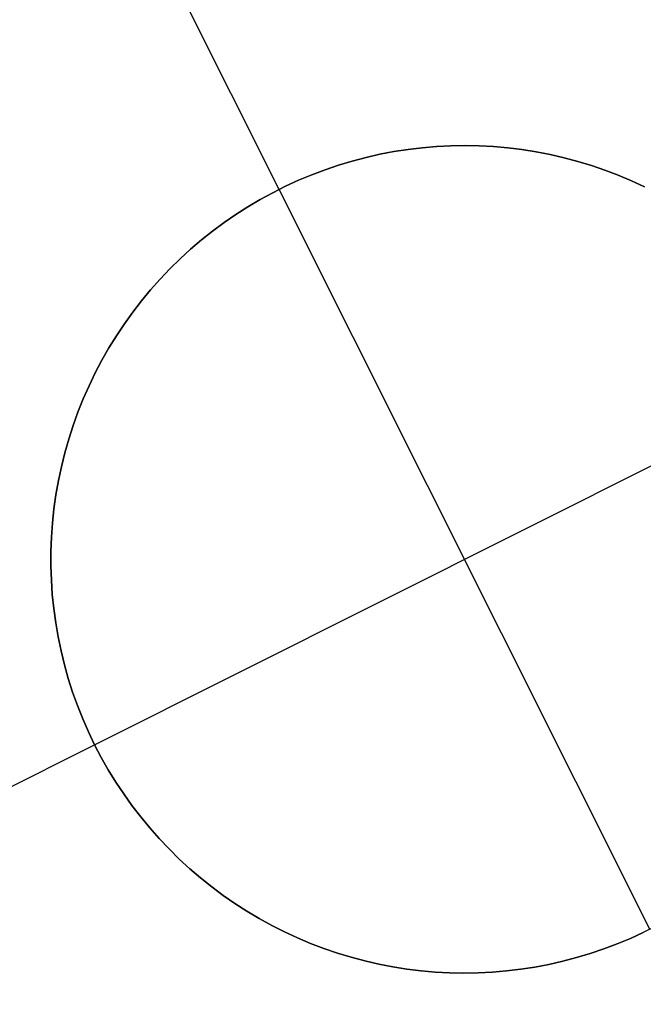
# Model space of a CAD drawing. Header units: millimetres. Extents: x 6239 to 7218, y -13987 to -13139.
# Tile 267 of 296: x 6819.36 to 6821.24, y -13443.25 to -13440.27. Entities that reach past the tile are written whole.
import ezdxf

# ---------------------------------------------------------------- set-up
doc = ezdxf.new("R2010")
doc.units = ezdxf.units.MM
doc.layers.add('color', color=7, linetype='Continuous')

msp = doc.modelspace()

# ---------------------------------------------------------------- linework, layer by layer
at = {"layer": 'color', "color": 254, "true_color": 0xcad1ee}
for p, q in [((6820.1413, -13440.7851, -7.3), (6819.3572, -13439.2206, -7.3)), ((6820.4884, -13440.6708, -1.3), (6820.5311, -13440.6642, -1.3)), ((6820.4884, -13440.6708, -1.3), (6820.5311, -13440.6642, -1.3)), ((6820.5311, -13440.6642, -7.3), (6820.4884, -13440.6708, -7.3)), ((6820.4884, -13440.6708, -4.3), (6820.5311, -13440.6642, -4.3)), ((6820.5311, -13440.6642, -7.3), (6820.4884, -13440.6708, -7.3)), ((6820.5311, -13440.6642, -1.3), (6820.5739, -13440.6591, -1.3)), ((6820.5311, -13440.6642, -1.3), (6820.5739, -13440.6591, -1.3)), ((6820.5739, -13440.6591, -7.3), (6820.5311, -13440.6642, -7.3)), ((6820.5311, -13440.6642, -4.3), (6820.5739, -13440.6591, -4.3)), ((6820.5739, -13440.6591, -7.3), (6820.5311, -13440.6642, -7.3)), ((6820.5739, -13440.6591, -1.3), (6820.6169, -13440.6554, -1.3)), ((6820.5739, -13440.6591, -1.3), (6820.6169, -13440.6554, -1.3)), ((6820.6169, -13440.6554, -7.3), (6820.5739, -13440.6591, -7.3)), ((6820.5739, -13440.6591, -4.3), (6820.6169, -13440.6554, -4.3)), ((6820.6169, -13440.6554, -7.3), (6820.5739, -13440.6591, -7.3)), ((6820.6169, -13440.6554, -1.3), (6820.66, -13440.6533, -1.3)), ((6820.6169, -13440.6554, -1.3), (6820.66, -13440.6533, -1.3)), ((6820.66, -13440.6533, -7.3), (6820.6169, -13440.6554, -7.3)), ((6820.6169, -13440.6554, -4.3), (6820.66, -13440.6533, -4.3)), ((6820.66, -13440.6533, -7.3), (6820.6169, -13440.6554, -7.3)), ((6820.66, -13440.6533, -1.3), (6820.7032, -13440.6526, -1.3)), ((6820.66, -13440.6533, -1.3), (6820.7032, -13440.6526, -1.3)), ((6820.7032, -13440.6526, -7.3), (6820.66, -13440.6533, -7.3)), ((6820.66, -13440.6533, -4.3), (6820.7032, -13440.6526, -4.3)), ((6820.7032, -13440.6526, -7.3), (6820.66, -13440.6533, -7.3)), ((6820.7032, -13440.6526, -1.3), (6820.7463, -13440.6534, -1.3)), ((6820.7032, -13440.6526, -1.3), (6820.7463, -13440.6534, -1.3)), ((6820.7463, -13440.6534, -7.3), (6820.7032, -13440.6526, -7.3)), ((6820.7032, -13440.6526, -4.3), (6820.7463, -13440.6534, -4.3)), ((6820.7463, -13440.6534, -7.3), (6820.7032, -13440.6526, -7.3)), ((6820.7463, -13440.6534, -1.3), (6820.7894, -13440.6557, -1.3)), ((6820.7463, -13440.6534, -1.3), (6820.7894, -13440.6557, -1.3)), ((6820.7894, -13440.6557, -7.3), (6820.7463, -13440.6534, -7.3)), ((6820.7463, -13440.6534, -4.3), (6820.7894, -13440.6557, -4.3)), ((6820.7894, -13440.6557, -7.3), (6820.7463, -13440.6534, -7.3)), ((6820.7894, -13440.6557, -1.3), (6820.8324, -13440.6595, -1.3)), ((6820.7894, -13440.6557, -1.3), (6820.8324, -13440.6595, -1.3)), ((6820.8324, -13440.6595, -7.3), (6820.7894, -13440.6557, -7.3)), ((6820.7894, -13440.6557, -4.3), (6820.8324, -13440.6595, -4.3)), ((6820.8324, -13440.6595, -7.3), (6820.7894, -13440.6557, -7.3)), ((6820.8324, -13440.6595, -1.3), (6820.8752, -13440.6647, -1.3)), ((6820.8324, -13440.6595, -1.3), (6820.8752, -13440.6647, -1.3)), ((6820.8752, -13440.6647, -7.3), (6820.8324, -13440.6595, -7.3)), ((6820.8324, -13440.6595, -4.3), (6820.8752, -13440.6647, -4.3)), ((6820.8752, -13440.6647, -7.3), (6820.8324, -13440.6595, -7.3)), ((6820.8752, -13440.6647, -1.3), (6820.9178, -13440.6715, -1.3)), ((6820.8752, -13440.6647, -1.3), (6820.9178, -13440.6715, -1.3)), ((6820.9178, -13440.6715, -7.3), (6820.8752, -13440.6647, -7.3)), ((6820.8752, -13440.6647, -4.3), (6820.9178, -13440.6715, -4.3)), ((6820.9178, -13440.6715, -7.3), (6820.8752, -13440.6647, -7.3)), ((6820.3622, -13440.6995, -1.3), (6820.404, -13440.6885, -1.3)), ((6820.3622, -13440.6995, -1.3), (6820.404, -13440.6885, -1.3)), ((6820.404, -13440.6885, -7.3), (6820.3622, -13440.6995, -7.3)), ((6820.3622, -13440.6995, -4.3), (6820.404, -13440.6885, -4.3)), ((6820.404, -13440.6885, -7.3), (6820.3622, -13440.6995, -7.3)), ((6820.404, -13440.6885, -1.3), (6820.4461, -13440.6789, -1.3)), ((6820.404, -13440.6885, -1.3), (6820.4461, -13440.6789, -1.3)), ((6820.4461, -13440.6789, -7.3), (6820.404, -13440.6885, -7.3)), ((6820.404, -13440.6885, -4.3), (6820.4461, -13440.6789, -4.3)), ((6820.4461, -13440.6789, -7.3), (6820.404, -13440.6885, -7.3)), ((6820.4461, -13440.6789, -1.3), (6820.4884, -13440.6708, -1.3)), ((6820.4461, -13440.6789, -1.3), (6820.4884, -13440.6708, -1.3)), ((6820.4884, -13440.6708, -7.3), (6820.4461, -13440.6789, -7.3)), ((6820.4461, -13440.6789, -4.3), (6820.4884, -13440.6708, -4.3)), ((6820.4884, -13440.6708, -7.3), (6820.4461, -13440.6789, -7.3)), ((6820.9178, -13440.6715, -1.3), (6820.9602, -13440.6797, -1.3)), ((6820.9178, -13440.6715, -1.3), (6820.9602, -13440.6797, -1.3)), ((6820.9602, -13440.6797, -7.3), (6820.9178, -13440.6715, -7.3)), ((6820.9178, -13440.6715, -4.3), (6820.9602, -13440.6797, -4.3)), ((6820.9602, -13440.6797, -7.3), (6820.9178, -13440.6715, -7.3)), ((6820.9602, -13440.6797, -1.3), (6821.0023, -13440.6894, -1.3)), ((6820.9602, -13440.6797, -1.3), (6821.0023, -13440.6894, -1.3)), ((6821.0023, -13440.6894, -7.3), (6820.9602, -13440.6797, -7.3)), ((6820.9602, -13440.6797, -4.3), (6821.0023, -13440.6894, -4.3)), ((6821.0023, -13440.6894, -7.3), (6820.9602, -13440.6797, -7.3)), ((6821.0023, -13440.6894, -1.3), (6821.044, -13440.7005, -1.3)), ((6821.0023, -13440.6894, -1.3), (6821.044, -13440.7005, -1.3)), ((6821.044, -13440.7005, -7.3), (6821.0023, -13440.6894, -7.3)), ((6821.0023, -13440.6894, -4.3), (6821.044, -13440.7005, -4.3)), ((6821.044, -13440.7005, -7.3), (6821.0023, -13440.6894, -7.3)), ((6820.28, -13440.7257, -1.3), (6820.3209, -13440.7119, -1.3)), ((6820.28, -13440.7257, -1.3), (6820.3209, -13440.7119, -1.3)), ((6820.3209, -13440.7119, -7.3), (6820.28, -13440.7257, -7.3)), ((6820.28, -13440.7257, -4.3), (6820.3209, -13440.7119, -4.3)), ((6820.3209, -13440.7119, -7.3), (6820.28, -13440.7257, -7.3)), ((6820.3209, -13440.7119, -1.3), (6820.3622, -13440.6995, -1.3)), ((6820.3209, -13440.7119, -1.3), (6820.3622, -13440.6995, -1.3)), ((6820.3622, -13440.6995, -7.3), (6820.3209, -13440.7119, -7.3)), ((6820.3209, -13440.7119, -4.3), (6820.3622, -13440.6995, -4.3)), ((6820.3622, -13440.6995, -7.3), (6820.3209, -13440.7119, -7.3)), ((6821.044, -13440.7005, -1.3), (6821.0852, -13440.713, -1.3)), ((6821.044, -13440.7005, -1.3), (6821.0852, -13440.713, -1.3)), ((6821.0852, -13440.713, -7.3), (6821.044, -13440.7005, -7.3)), ((6821.044, -13440.7005, -4.3), (6821.0852, -13440.713, -4.3)), ((6821.0852, -13440.713, -7.3), (6821.044, -13440.7005, -7.3)), ((6821.0852, -13440.713, -1.3), (6821.1261, -13440.727, -1.3)), ((6821.0852, -13440.713, -1.3), (6821.1261, -13440.727, -1.3)), ((6821.1261, -13440.727, -7.3), (6821.0852, -13440.713, -7.3)), ((6821.0852, -13440.713, -4.3), (6821.1261, -13440.727, -4.3)), ((6821.1261, -13440.727, -7.3), (6821.0852, -13440.713, -7.3)), ((6820.1999, -13440.7576, -1.3), (6820.2397, -13440.741, -1.3)), ((6820.1999, -13440.7576, -1.3), (6820.2397, -13440.741, -1.3)), ((6820.2397, -13440.741, -7.3), (6820.1999, -13440.7576, -7.3)), ((6820.1999, -13440.7576, -4.3), (6820.2397, -13440.741, -4.3)), ((6820.2397, -13440.741, -7.3), (6820.1999, -13440.7576, -7.3)), ((6820.2397, -13440.741, -1.3), (6820.28, -13440.7257, -1.3)), ((6820.2397, -13440.741, -1.3), (6820.28, -13440.7257, -1.3)), ((6820.28, -13440.7257, -7.3), (6820.2397, -13440.741, -7.3)), ((6820.2397, -13440.741, -4.3), (6820.28, -13440.7257, -4.3)), ((6820.28, -13440.7257, -7.3), (6820.2397, -13440.741, -7.3)), ((6821.1261, -13440.727, -1.3), (6821.1664, -13440.7423, -1.3)), ((6821.1261, -13440.727, -1.3), (6821.1664, -13440.7423, -1.3)), ((6821.1664, -13440.7423, -7.3), (6821.1261, -13440.727, -7.3)), ((6821.1261, -13440.727, -4.3), (6821.1664, -13440.7423, -4.3)), ((6821.1664, -13440.7423, -7.3), (6821.1261, -13440.727, -7.3)), ((6821.1664, -13440.7423, -1.3), (6821.2062, -13440.7591, -1.3)), ((6821.1664, -13440.7423, -1.3), (6821.2062, -13440.7591, -1.3)), ((6821.2062, -13440.7591, -7.3), (6821.1664, -13440.7423, -7.3)), ((6821.1664, -13440.7423, -4.3), (6821.2062, -13440.7591, -4.3)), ((6821.2062, -13440.7591, -7.3), (6821.1664, -13440.7423, -7.3)), ((6820.1221, -13440.7949, -1.3), (6820.1606, -13440.7756, -1.3)), ((6820.1221, -13440.7949, -1.3), (6820.1606, -13440.7756, -1.3)), ((6820.1606, -13440.7756, -7.3), (6820.1221, -13440.7949, -7.3)), ((6820.1221, -13440.7949, -4.3), (6820.1606, -13440.7756, -4.3)), ((6820.1606, -13440.7756, -7.3), (6820.1221, -13440.7949, -7.3)), ((6820.1606, -13440.7756, -1.3), (6820.1999, -13440.7576, -1.3)), ((6820.1606, -13440.7756, -1.3), (6820.1999, -13440.7576, -1.3)), ((6820.1999, -13440.7576, -7.3), (6820.1606, -13440.7756, -7.3)), ((6820.1606, -13440.7756, -4.3), (6820.1999, -13440.7576, -4.3)), ((6820.1999, -13440.7576, -7.3), (6820.1606, -13440.7756, -7.3)), ((6821.2062, -13440.7591, -1.3), (6821.2453, -13440.7772, -1.3)), ((6821.2062, -13440.7591, -1.3), (6821.2453, -13440.7772, -1.3)), ((6821.2453, -13440.7772, -7.3), (6821.2062, -13440.7591, -7.3)), ((6821.2062, -13440.7591, -4.3), (6821.2453, -13440.7772, -4.3)), ((6821.2453, -13440.7772, -7.3), (6821.2062, -13440.7591, -7.3)), ((6820.0842, -13440.8156, -1.3), (6820.1221, -13440.7949, -1.3)), ((6820.0842, -13440.8156, -1.3), (6820.1221, -13440.7949, -1.3)), ((6820.1221, -13440.7949, -7.3), (6820.0842, -13440.8156, -7.3)), ((6820.0842, -13440.8156, -4.3), (6820.1221, -13440.7949, -4.3)), ((6820.1221, -13440.7949, -7.3), (6820.0842, -13440.8156, -7.3)), ((6821.2614, -13443.0201, -1.3), (6820.1413, -13440.7851, -1.3)), ((6820.1413, -13440.7851, -1.3), (6820.1413, -13440.7851, -7.3)), ((6820.0106, -13440.8607, -1.3), (6820.047, -13440.8375, -1.3)), ((6820.0106, -13440.8607, -1.3), (6820.047, -13440.8375, -1.3)), ((6820.047, -13440.8375, -7.3), (6820.0106, -13440.8607, -7.3)), ((6820.0106, -13440.8607, -4.3), (6820.047, -13440.8375, -4.3)), ((6820.047, -13440.8375, -7.3), (6820.0106, -13440.8607, -7.3)), ((6820.047, -13440.8375, -1.3), (6820.0842, -13440.8156, -1.3)), ((6820.047, -13440.8375, -1.3), (6820.0842, -13440.8156, -1.3)), ((6820.0842, -13440.8156, -7.3), (6820.047, -13440.8375, -7.3)), ((6820.047, -13440.8375, -4.3), (6820.0842, -13440.8156, -4.3)), ((6820.0842, -13440.8156, -7.3), (6820.047, -13440.8375, -7.3)), ((6819.9751, -13440.8852, -1.3), (6820.0106, -13440.8607, -1.3)), ((6819.9751, -13440.8852, -1.3), (6820.0106, -13440.8607, -1.3)), ((6820.0106, -13440.8607, -7.3), (6819.9751, -13440.8852, -7.3)), ((6819.9751, -13440.8852, -4.3), (6820.0106, -13440.8607, -4.3)), ((6820.0106, -13440.8607, -7.3), (6819.9751, -13440.8852, -7.3)), ((6819.9404, -13440.9109, -1.3), (6819.9751, -13440.8852, -1.3)), ((6819.9404, -13440.9109, -1.3), (6819.9751, -13440.8852, -1.3)), ((6819.9751, -13440.8852, -7.3), (6819.9404, -13440.9109, -7.3)), ((6819.9404, -13440.9109, -4.3), (6819.9751, -13440.8852, -4.3)), ((6819.9751, -13440.8852, -7.3), (6819.9404, -13440.9109, -7.3)), ((6819.9066, -13440.9377, -1.3), (6819.9404, -13440.9109, -1.3)), ((6819.9066, -13440.9377, -1.3), (6819.9404, -13440.9109, -1.3)), ((6819.9404, -13440.9109, -7.3), (6819.9066, -13440.9377, -7.3)), ((6819.9066, -13440.9377, -4.3), (6819.9404, -13440.9109, -4.3)), ((6819.9404, -13440.9109, -7.3), (6819.9066, -13440.9377, -7.3)), ((6819.8738, -13440.9657, -1.3), (6819.9066, -13440.9377, -1.3)), ((6819.8738, -13440.9657, -1.3), (6819.9066, -13440.9377, -1.3)), ((6819.9066, -13440.9377, -7.3), (6819.8738, -13440.9657, -7.3)), ((6819.8738, -13440.9657, -4.3), (6819.9066, -13440.9377, -4.3)), ((6819.9066, -13440.9377, -7.3), (6819.8738, -13440.9657, -7.3)), ((6819.842, -13440.9948, -1.3), (6819.8738, -13440.9657, -1.3)), ((6819.842, -13440.9948, -1.3), (6819.8738, -13440.9657, -1.3)), ((6819.8738, -13440.9657, -7.3), (6819.842, -13440.9948, -7.3)), ((6819.842, -13440.9948, -4.3), (6819.8738, -13440.9657, -4.3)), ((6819.8738, -13440.9657, -7.3), (6819.842, -13440.9948, -7.3)), ((6819.8111, -13441.025, -1.3), (6819.842, -13440.9948, -1.3)), ((6819.8111, -13441.025, -1.3), (6819.842, -13440.9948, -1.3)), ((6819.842, -13440.9948, -7.3), (6819.8111, -13441.025, -7.3)), ((6819.8111, -13441.025, -4.3), (6819.842, -13440.9948, -4.3)), ((6819.842, -13440.9948, -7.3), (6819.8111, -13441.025, -7.3)), ((6819.7814, -13441.0563, -1.3), (6819.8111, -13441.025, -1.3)), ((6819.7814, -13441.0563, -1.3), (6819.8111, -13441.025, -1.3)), ((6819.8111, -13441.025, -7.3), (6819.7814, -13441.0563, -7.3)), ((6819.7814, -13441.0563, -4.3), (6819.8111, -13441.025, -4.3)), ((6819.8111, -13441.025, -7.3), (6819.7814, -13441.0563, -7.3)), ((6819.7527, -13441.0886, -1.3), (6819.7814, -13441.0563, -1.3)), ((6819.7527, -13441.0886, -1.3), (6819.7814, -13441.0563, -1.3)), ((6819.7814, -13441.0563, -7.3), (6819.7527, -13441.0886, -7.3)), ((6819.7527, -13441.0886, -4.3), (6819.7814, -13441.0563, -4.3)), ((6819.7814, -13441.0563, -7.3), (6819.7527, -13441.0886, -7.3)), ((6819.7252, -13441.1218, -1.3), (6819.7527, -13441.0886, -1.3)), ((6819.7252, -13441.1218, -1.3), (6819.7527, -13441.0886, -1.3)), ((6819.7527, -13441.0886, -7.3), (6819.7252, -13441.1218, -7.3)), ((6819.7252, -13441.1218, -4.3), (6819.7527, -13441.0886, -4.3)), ((6819.7527, -13441.0886, -7.3), (6819.7252, -13441.1218, -7.3)), ((6819.6988, -13441.1559, -1.3), (6819.7252, -13441.1218, -1.3)), ((6819.6988, -13441.1559, -1.3), (6819.7252, -13441.1218, -1.3)), ((6819.7252, -13441.1218, -7.3), (6819.6988, -13441.1559, -7.3)), ((6819.6988, -13441.1559, -4.3), (6819.7252, -13441.1218, -4.3)), ((6819.7252, -13441.1218, -7.3), (6819.6988, -13441.1559, -7.3)), ((6819.6736, -13441.191, -1.3), (6819.6988, -13441.1559, -1.3)), ((6819.6736, -13441.191, -1.3), (6819.6988, -13441.1559, -1.3)), ((6819.6988, -13441.1559, -7.3), (6819.6736, -13441.191, -7.3)), ((6819.6736, -13441.191, -4.3), (6819.6988, -13441.1559, -4.3)), ((6819.6988, -13441.1559, -7.3), (6819.6736, -13441.191, -7.3)), ((6819.6497, -13441.2269, -1.3), (6819.6736, -13441.191, -1.3)), ((6819.6497, -13441.2269, -1.3), (6819.6736, -13441.191, -1.3)), ((6819.6736, -13441.191, -7.3), (6819.6497, -13441.2269, -7.3)), ((6819.6497, -13441.2269, -4.3), (6819.6736, -13441.191, -4.3)), ((6819.6736, -13441.191, -7.3), (6819.6497, -13441.2269, -7.3)), ((6819.627, -13441.2636, -1.3), (6819.6497, -13441.2269, -1.3)), ((6819.627, -13441.2636, -1.3), (6819.6497, -13441.2269, -1.3)), ((6819.6497, -13441.2269, -7.3), (6819.627, -13441.2636, -7.3)), ((6819.627, -13441.2636, -4.3), (6819.6497, -13441.2269, -4.3)), ((6819.6497, -13441.2269, -7.3), (6819.627, -13441.2636, -7.3)), ((6819.6056, -13441.301, -1.3), (6819.627, -13441.2636, -1.3)), ((6819.6056, -13441.301, -1.3), (6819.627, -13441.2636, -1.3)), ((6819.627, -13441.2636, -7.3), (6819.6056, -13441.301, -7.3)), ((6819.6056, -13441.301, -4.3), (6819.627, -13441.2636, -4.3)), ((6819.627, -13441.2636, -7.3), (6819.6056, -13441.301, -7.3)), ((6819.5855, -13441.3392, -1.3), (6819.6056, -13441.301, -1.3)), ((6819.5855, -13441.3392, -1.3), (6819.6056, -13441.301, -1.3)), ((6819.6056, -13441.301, -7.3), (6819.5855, -13441.3392, -7.3)), ((6819.5855, -13441.3392, -4.3), (6819.6056, -13441.301, -4.3)), ((6819.6056, -13441.301, -7.3), (6819.5855, -13441.3392, -7.3)), ((6819.5667, -13441.3781, -1.3), (6819.5855, -13441.3392, -1.3)), ((6819.5667, -13441.3781, -1.3), (6819.5855, -13441.3392, -1.3)), ((6819.5855, -13441.3392, -7.3), (6819.5667, -13441.3781, -7.3)), ((6819.5667, -13441.3781, -4.3), (6819.5855, -13441.3392, -4.3)), ((6819.5855, -13441.3392, -7.3), (6819.5667, -13441.3781, -7.3)), ((6819.5838, -13442.4626, -1.3), (6821.8188, -13441.3425, -1.3)), ((6819.5493, -13441.4175, -1.3), (6819.5667, -13441.3781, -1.3)), ((6819.5493, -13441.4175, -1.3), (6819.5667, -13441.3781, -1.3)), ((6819.5667, -13441.3781, -7.3), (6819.5493, -13441.4175, -7.3)), ((6819.5493, -13441.4175, -4.3), (6819.5667, -13441.3781, -4.3)), ((6819.5667, -13441.3781, -7.3), (6819.5493, -13441.4175, -7.3)), ((6819.5332, -13441.4576, -1.3), (6819.5493, -13441.4175, -1.3)), ((6819.5332, -13441.4576, -1.3), (6819.5493, -13441.4175, -1.3)), ((6819.5493, -13441.4175, -7.3), (6819.5332, -13441.4576, -7.3)), ((6819.5332, -13441.4576, -4.3), (6819.5493, -13441.4175, -4.3)), ((6819.5493, -13441.4175, -7.3), (6819.5332, -13441.4576, -7.3)), ((6819.5185, -13441.4982, -1.3), (6819.5332, -13441.4576, -1.3)), ((6819.5185, -13441.4982, -1.3), (6819.5332, -13441.4576, -1.3)), ((6819.5332, -13441.4576, -7.3), (6819.5185, -13441.4982, -7.3)), ((6819.5185, -13441.4982, -4.3), (6819.5332, -13441.4576, -4.3)), ((6819.5332, -13441.4576, -7.3), (6819.5185, -13441.4982, -7.3)), ((6819.5053, -13441.5392, -1.3), (6819.5185, -13441.4982, -1.3)), ((6819.5053, -13441.5392, -1.3), (6819.5185, -13441.4982, -1.3)), ((6819.5185, -13441.4982, -7.3), (6819.5053, -13441.5392, -7.3)), ((6819.5053, -13441.5392, -4.3), (6819.5185, -13441.4982, -4.3)), ((6819.5185, -13441.4982, -7.3), (6819.5053, -13441.5392, -7.3)), ((6819.4935, -13441.5807, -1.3), (6819.5053, -13441.5392, -1.3)), ((6819.4935, -13441.5807, -1.3), (6819.5053, -13441.5392, -1.3)), ((6819.5053, -13441.5392, -7.3), (6819.4935, -13441.5807, -7.3)), ((6819.4935, -13441.5807, -4.3), (6819.5053, -13441.5392, -4.3)), ((6819.5053, -13441.5392, -7.3), (6819.4935, -13441.5807, -7.3)), ((6819.4831, -13441.6226, -1.3), (6819.4935, -13441.5807, -1.3)), ((6819.4831, -13441.6226, -1.3), (6819.4935, -13441.5807, -1.3)), ((6819.4935, -13441.5807, -7.3), (6819.4831, -13441.6226, -7.3)), ((6819.4831, -13441.6226, -4.3), (6819.4935, -13441.5807, -4.3)), ((6819.4935, -13441.5807, -7.3), (6819.4831, -13441.6226, -7.3)), ((6819.4741, -13441.6648, -1.3), (6819.4831, -13441.6226, -1.3)), ((6819.4741, -13441.6648, -1.3), (6819.4831, -13441.6226, -1.3)), ((6819.4831, -13441.6226, -7.3), (6819.4741, -13441.6648, -7.3)), ((6819.4741, -13441.6648, -4.3), (6819.4831, -13441.6226, -4.3)), ((6819.4831, -13441.6226, -7.3), (6819.4741, -13441.6648, -7.3)), ((6819.4667, -13441.7073, -1.3), (6819.4741, -13441.6648, -1.3)), ((6819.4667, -13441.7073, -1.3), (6819.4741, -13441.6648, -1.3)), ((6819.4741, -13441.6648, -7.3), (6819.4667, -13441.7073, -7.3)), ((6819.4667, -13441.7073, -4.3), (6819.4741, -13441.6648, -4.3)), ((6819.4741, -13441.6648, -7.3), (6819.4667, -13441.7073, -7.3)), ((6819.4607, -13441.7501, -1.3), (6819.4667, -13441.7073, -1.3)), ((6819.4607, -13441.7501, -1.3), (6819.4667, -13441.7073, -1.3)), ((6819.4667, -13441.7073, -7.3), (6819.4607, -13441.7501, -7.3)), ((6819.4607, -13441.7501, -4.3), (6819.4667, -13441.7073, -4.3)), ((6819.4667, -13441.7073, -7.3), (6819.4607, -13441.7501, -7.3)), ((6819.4561, -13441.793, -1.3), (6819.4607, -13441.7501, -1.3)), ((6819.4561, -13441.793, -1.3), (6819.4607, -13441.7501, -1.3)), ((6819.4607, -13441.7501, -7.3), (6819.4561, -13441.793, -7.3)), ((6819.4561, -13441.793, -4.3), (6819.4607, -13441.7501, -4.3)), ((6819.4607, -13441.7501, -7.3), (6819.4561, -13441.793, -7.3)), ((6819.4531, -13441.836, -1.3), (6819.4561, -13441.793, -1.3)), ((6819.4531, -13441.836, -1.3), (6819.4561, -13441.793, -1.3)), ((6819.4561, -13441.793, -7.3), (6819.4531, -13441.836, -7.3)), ((6819.4531, -13441.836, -4.3), (6819.4561, -13441.793, -4.3)), ((6819.4561, -13441.793, -7.3), (6819.4531, -13441.836, -7.3)), ((6819.4515, -13441.8792, -1.3), (6819.4531, -13441.836, -1.3)), ((6819.4515, -13441.8792, -1.3), (6819.4531, -13441.836, -1.3)), ((6819.4531, -13441.836, -7.3), (6819.4515, -13441.8792, -7.3)), ((6819.4515, -13441.8792, -4.3), (6819.4531, -13441.836, -4.3)), ((6819.4531, -13441.836, -7.3), (6819.4515, -13441.8792, -7.3)), ((6819.4515, -13441.9223, -1.3), (6819.4515, -13441.8792, -1.3)), ((6819.4515, -13441.9223, -1.3), (6819.4515, -13441.8792, -1.3)), ((6819.4515, -13441.8792, -7.3), (6819.4515, -13441.9223, -7.3)), ((6819.4515, -13441.9223, -4.3), (6819.4515, -13441.8792, -4.3)), ((6819.4515, -13441.8792, -7.3), (6819.4515, -13441.9223, -7.3)), ((6819.4529, -13441.9654, -1.3), (6819.4515, -13441.9223, -1.3)), ((6819.4529, -13441.9654, -1.3), (6819.4515, -13441.9223, -1.3)), ((6819.4515, -13441.9223, -7.3), (6819.4529, -13441.9654, -7.3)), ((6819.4529, -13441.9654, -4.3), (6819.4515, -13441.9223, -4.3)), ((6819.4515, -13441.9223, -7.3), (6819.4529, -13441.9654, -7.3)), ((6819.4558, -13442.0085, -1.3), (6819.4529, -13441.9654, -1.3)), ((6819.4558, -13442.0085, -1.3), (6819.4529, -13441.9654, -1.3)), ((6819.4529, -13441.9654, -7.3), (6819.4558, -13442.0085, -7.3)), ((6819.4558, -13442.0085, -4.3), (6819.4529, -13441.9654, -4.3)), ((6819.4529, -13441.9654, -7.3), (6819.4558, -13442.0085, -7.3)), ((6819.4602, -13442.0514, -1.3), (6819.4558, -13442.0085, -1.3)), ((6819.4602, -13442.0514, -1.3), (6819.4558, -13442.0085, -1.3)), ((6819.4558, -13442.0085, -7.3), (6819.4602, -13442.0514, -7.3)), ((6819.4602, -13442.0514, -4.3), (6819.4558, -13442.0085, -4.3)), ((6819.4558, -13442.0085, -7.3), (6819.4602, -13442.0514, -7.3)), ((6819.4661, -13442.0942, -1.3), (6819.4602, -13442.0514, -1.3)), ((6819.4661, -13442.0942, -1.3), (6819.4602, -13442.0514, -1.3)), ((6819.4602, -13442.0514, -7.3), (6819.4661, -13442.0942, -7.3)), ((6819.4661, -13442.0942, -4.3), (6819.4602, -13442.0514, -4.3)), ((6819.4602, -13442.0514, -7.3), (6819.4661, -13442.0942, -7.3)), ((6819.4734, -13442.1367, -1.3), (6819.4661, -13442.0942, -1.3)), ((6819.4734, -13442.1367, -1.3), (6819.4661, -13442.0942, -1.3)), ((6819.4661, -13442.0942, -7.3), (6819.4734, -13442.1367, -7.3)), ((6819.4734, -13442.1367, -4.3), (6819.4661, -13442.0942, -4.3)), ((6819.4661, -13442.0942, -7.3), (6819.4734, -13442.1367, -7.3)), ((6819.4822, -13442.1789, -1.3), (6819.4734, -13442.1367, -1.3)), ((6819.4822, -13442.1789, -1.3), (6819.4734, -13442.1367, -1.3)), ((6819.4734, -13442.1367, -7.3), (6819.4822, -13442.1789, -7.3)), ((6819.4822, -13442.1789, -4.3), (6819.4734, -13442.1367, -4.3)), ((6819.4734, -13442.1367, -7.3), (6819.4822, -13442.1789, -7.3)), ((6819.4925, -13442.2208, -1.3), (6819.4822, -13442.1789, -1.3)), ((6819.4925, -13442.2208, -1.3), (6819.4822, -13442.1789, -1.3)), ((6819.4822, -13442.1789, -7.3), (6819.4925, -13442.2208, -7.3)), ((6819.4925, -13442.2208, -4.3), (6819.4822, -13442.1789, -4.3)), ((6819.4822, -13442.1789, -7.3), (6819.4925, -13442.2208, -7.3)), ((6819.5042, -13442.2624, -1.3), (6819.4925, -13442.2208, -1.3)), ((6819.5042, -13442.2624, -1.3), (6819.4925, -13442.2208, -1.3)), ((6819.4925, -13442.2208, -7.3), (6819.5042, -13442.2624, -7.3)), ((6819.5042, -13442.2624, -4.3), (6819.4925, -13442.2208, -4.3)), ((6819.4925, -13442.2208, -7.3), (6819.5042, -13442.2624, -7.3)), ((6819.5173, -13442.3035, -1.3), (6819.5042, -13442.2624, -1.3)), ((6819.5173, -13442.3035, -1.3), (6819.5042, -13442.2624, -1.3)), ((6819.5042, -13442.2624, -7.3), (6819.5173, -13442.3035, -7.3)), ((6819.5173, -13442.3035, -4.3), (6819.5042, -13442.2624, -4.3)), ((6819.5042, -13442.2624, -7.3), (6819.5173, -13442.3035, -7.3)), ((6819.5319, -13442.3441, -1.3), (6819.5173, -13442.3035, -1.3)), ((6819.5319, -13442.3441, -1.3), (6819.5173, -13442.3035, -1.3)), ((6819.5173, -13442.3035, -7.3), (6819.5319, -13442.3441, -7.3)), ((6819.5319, -13442.3441, -4.3), (6819.5173, -13442.3035, -4.3)), ((6819.5173, -13442.3035, -7.3), (6819.5319, -13442.3441, -7.3)), ((6819.5478, -13442.3842, -1.3), (6819.5319, -13442.3441, -1.3)), ((6819.5478, -13442.3842, -1.3), (6819.5319, -13442.3441, -1.3)), ((6819.5319, -13442.3441, -7.3), (6819.5478, -13442.3842, -7.3)), ((6819.5478, -13442.3842, -4.3), (6819.5319, -13442.3441, -4.3)), ((6819.5319, -13442.3441, -7.3), (6819.5478, -13442.3842, -7.3)), ((6819.5651, -13442.4237, -1.3), (6819.5478, -13442.3842, -1.3)), ((6819.5651, -13442.4237, -1.3), (6819.5478, -13442.3842, -1.3)), ((6819.5478, -13442.3842, -7.3), (6819.5651, -13442.4237, -7.3)), ((6819.5651, -13442.4237, -4.3), (6819.5478, -13442.3842, -4.3)), ((6819.5478, -13442.3842, -7.3), (6819.5651, -13442.4237, -7.3)), ((6819.5838, -13442.4626, -1.3), (6819.5651, -13442.4237, -1.3)), ((6819.5838, -13442.4626, -1.3), (6819.5651, -13442.4237, -1.3)), ((6819.5651, -13442.4237, -7.3), (6819.5838, -13442.4626, -7.3)), ((6819.5838, -13442.4626, -4.3), (6819.5651, -13442.4237, -4.3)), ((6819.5651, -13442.4237, -7.3), (6819.5838, -13442.4626, -7.3)), ((6818.0193, -13443.2467, -7.3), (6819.5838, -13442.4626, -7.3)), ((6819.6038, -13442.5009, -1.3), (6819.5838, -13442.4626, -1.3)), ((6819.5838, -13442.4626, -1.3), (6819.5838, -13442.4626, -7.3)), ((6819.5838, -13442.4626, -7.3), (6819.6038, -13442.5009, -7.3)), ((6819.6038, -13442.5009, -1.3), (6819.5838, -13442.4626, -1.3)), ((6819.5838, -13442.4626, -7.3), (6819.6038, -13442.5009, -7.3)), ((6819.5838, -13442.4626, -1.3), (6819.5838, -13442.4626, -7.3)), ((6819.6038, -13442.5009, -4.3), (6819.5838, -13442.4626, -4.3)), ((6819.6251, -13442.5384, -1.3), (6819.6038, -13442.5009, -1.3)), ((6819.6038, -13442.5009, -7.3), (6819.6251, -13442.5384, -7.3)), ((6819.6251, -13442.5384, -1.3), (6819.6038, -13442.5009, -1.3)), ((6819.6038, -13442.5009, -7.3), (6819.6251, -13442.5384, -7.3)), ((6819.6251, -13442.5384, -4.3), (6819.6038, -13442.5009, -4.3)), ((6819.6477, -13442.5752, -1.3), (6819.6251, -13442.5384, -1.3)), ((6819.6251, -13442.5384, -7.3), (6819.6477, -13442.5752, -7.3)), ((6819.6477, -13442.5752, -1.3), (6819.6251, -13442.5384, -1.3)), ((6819.6251, -13442.5384, -7.3), (6819.6477, -13442.5752, -7.3)), ((6819.6477, -13442.5752, -4.3), (6819.6251, -13442.5384, -4.3)), ((6819.6715, -13442.6111, -1.3), (6819.6477, -13442.5752, -1.3)), ((6819.6477, -13442.5752, -7.3), (6819.6715, -13442.6111, -7.3)), ((6819.6715, -13442.6111, -1.3), (6819.6477, -13442.5752, -1.3)), ((6819.6477, -13442.5752, -7.3), (6819.6715, -13442.6111, -7.3)), ((6819.6715, -13442.6111, -4.3), (6819.6477, -13442.5752, -4.3)), ((6819.6966, -13442.6463, -1.3), (6819.6715, -13442.6111, -1.3)), ((6819.6715, -13442.6111, -7.3), (6819.6966, -13442.6463, -7.3)), ((6819.6966, -13442.6463, -1.3), (6819.6715, -13442.6111, -1.3)), ((6819.6715, -13442.6111, -7.3), (6819.6966, -13442.6463, -7.3)), ((6819.6966, -13442.6463, -4.3), (6819.6715, -13442.6111, -4.3)), ((6819.7229, -13442.6805, -1.3), (6819.6966, -13442.6463, -1.3)), ((6819.6966, -13442.6463, -7.3), (6819.7229, -13442.6805, -7.3)), ((6819.7229, -13442.6805, -1.3), (6819.6966, -13442.6463, -1.3)), ((6819.6966, -13442.6463, -7.3), (6819.7229, -13442.6805, -7.3)), ((6819.7229, -13442.6805, -4.3), (6819.6966, -13442.6463, -4.3)), ((6819.7503, -13442.7138, -1.3), (6819.7229, -13442.6805, -1.3)), ((6819.7229, -13442.6805, -7.3), (6819.7503, -13442.7138, -7.3)), ((6819.7503, -13442.7138, -1.3), (6819.7229, -13442.6805, -1.3)), ((6819.7229, -13442.6805, -7.3), (6819.7503, -13442.7138, -7.3)), ((6819.7503, -13442.7138, -4.3), (6819.7229, -13442.6805, -4.3)), ((6819.7789, -13442.7462, -1.3), (6819.7503, -13442.7138, -1.3)), ((6819.7503, -13442.7138, -7.3), (6819.7789, -13442.7462, -7.3)), ((6819.7789, -13442.7462, -1.3), (6819.7503, -13442.7138, -1.3)), ((6819.7503, -13442.7138, -7.3), (6819.7789, -13442.7462, -7.3)), ((6819.7789, -13442.7462, -4.3), (6819.7503, -13442.7138, -4.3)), ((6819.8085, -13442.7775, -1.3), (6819.7789, -13442.7462, -1.3)), ((6819.7789, -13442.7462, -7.3), (6819.8085, -13442.7775, -7.3)), ((6819.8085, -13442.7775, -1.3), (6819.7789, -13442.7462, -1.3)), ((6819.7789, -13442.7462, -7.3), (6819.8085, -13442.7775, -7.3)), ((6819.8085, -13442.7775, -4.3), (6819.7789, -13442.7462, -4.3)), ((6819.8393, -13442.8078, -1.3), (6819.8085, -13442.7775, -1.3)), ((6819.8085, -13442.7775, -7.3), (6819.8393, -13442.8078, -7.3)), ((6819.8393, -13442.8078, -1.3), (6819.8085, -13442.7775, -1.3)), ((6819.8085, -13442.7775, -7.3), (6819.8393, -13442.8078, -7.3)), ((6819.8393, -13442.8078, -4.3), (6819.8085, -13442.7775, -4.3)), ((6819.871, -13442.837, -1.3), (6819.8393, -13442.8078, -1.3)), ((6819.8393, -13442.8078, -7.3), (6819.871, -13442.837, -7.3)), ((6819.871, -13442.837, -1.3), (6819.8393, -13442.8078, -1.3)), ((6819.8393, -13442.8078, -7.3), (6819.871, -13442.837, -7.3)), ((6819.871, -13442.837, -4.3), (6819.8393, -13442.8078, -4.3)), ((6819.9038, -13442.8651, -1.3), (6819.871, -13442.837, -1.3)), ((6819.871, -13442.837, -7.3), (6819.9038, -13442.8651, -7.3)), ((6819.9038, -13442.8651, -1.3), (6819.871, -13442.837, -1.3)), ((6819.871, -13442.837, -7.3), (6819.9038, -13442.8651, -7.3)), ((6819.9038, -13442.8651, -4.3), (6819.871, -13442.837, -4.3)), ((6819.9375, -13442.8921, -1.3), (6819.9038, -13442.8651, -1.3)), ((6819.9038, -13442.8651, -7.3), (6819.9375, -13442.8921, -7.3)), ((6819.9375, -13442.8921, -1.3), (6819.9038, -13442.8651, -1.3)), ((6819.9038, -13442.8651, -7.3), (6819.9375, -13442.8921, -7.3)), ((6819.9375, -13442.8921, -4.3), (6819.9038, -13442.8651, -4.3)), ((6819.9721, -13442.9178, -1.3), (6819.9375, -13442.8921, -1.3)), ((6819.9375, -13442.8921, -7.3), (6819.9721, -13442.9178, -7.3)), ((6819.9721, -13442.9178, -1.3), (6819.9375, -13442.8921, -1.3)), ((6819.9375, -13442.8921, -7.3), (6819.9721, -13442.9178, -7.3)), ((6819.9721, -13442.9178, -4.3), (6819.9375, -13442.8921, -4.3)), ((6820.0076, -13442.9424, -1.3), (6819.9721, -13442.9178, -1.3)), ((6819.9721, -13442.9178, -7.3), (6820.0076, -13442.9424, -7.3)), ((6820.0076, -13442.9424, -1.3), (6819.9721, -13442.9178, -1.3)), ((6819.9721, -13442.9178, -7.3), (6820.0076, -13442.9424, -7.3)), ((6820.0076, -13442.9424, -4.3), (6819.9721, -13442.9178, -4.3)), ((6820.0439, -13442.9657, -1.3), (6820.0076, -13442.9424, -1.3)), ((6820.0076, -13442.9424, -7.3), (6820.0439, -13442.9657, -7.3)), ((6820.0439, -13442.9657, -1.3), (6820.0076, -13442.9424, -1.3)), ((6820.0076, -13442.9424, -7.3), (6820.0439, -13442.9657, -7.3)), ((6820.0439, -13442.9657, -4.3), (6820.0076, -13442.9424, -4.3)), ((6820.0809, -13442.9878, -1.3), (6820.0439, -13442.9657, -1.3)), ((6820.0439, -13442.9657, -7.3), (6820.0809, -13442.9878, -7.3)), ((6820.0809, -13442.9878, -1.3), (6820.0439, -13442.9657, -1.3)), ((6820.0439, -13442.9657, -7.3), (6820.0809, -13442.9878, -7.3)), ((6820.0809, -13442.9878, -4.3), (6820.0439, -13442.9657, -4.3)), ((6820.1188, -13443.0085, -1.3), (6820.0809, -13442.9878, -1.3)), ((6820.0809, -13442.9878, -7.3), (6820.1188, -13443.0085, -7.3)), ((6820.1188, -13443.0085, -1.3), (6820.0809, -13442.9878, -1.3)), ((6820.0809, -13442.9878, -7.3), (6820.1188, -13443.0085, -7.3)), ((6820.1188, -13443.0085, -4.3), (6820.0809, -13442.9878, -4.3)), ((6820.1573, -13443.028, -1.3), (6820.1188, -13443.0085, -1.3)), ((6820.1188, -13443.0085, -7.3), (6820.1573, -13443.028, -7.3)), ((6820.1573, -13443.028, -1.3), (6820.1188, -13443.0085, -1.3)), ((6820.1188, -13443.0085, -7.3), (6820.1573, -13443.028, -7.3)), ((6820.1573, -13443.028, -4.3), (6820.1188, -13443.0085, -4.3)), ((6821.2806, -13443.0103, -4.3), (6821.242, -13443.0296, -4.3)), ((6820.1965, -13443.0461, -1.3), (6820.1573, -13443.028, -1.3)), ((6820.1573, -13443.028, -7.3), (6820.1965, -13443.0461, -7.3)), ((6820.1965, -13443.0461, -1.3), (6820.1573, -13443.028, -1.3)), ((6820.1573, -13443.028, -7.3), (6820.1965, -13443.0461, -7.3)), ((6820.1965, -13443.0461, -4.3), (6820.1573, -13443.028, -4.3)), ((6821.242, -13443.0296, -1.3), (6821.2028, -13443.0476, -1.3)), ((6821.2028, -13443.0476, -7.3), (6821.242, -13443.0296, -7.3)), ((6821.242, -13443.0296, -1.3), (6821.2028, -13443.0476, -1.3)), ((6821.2028, -13443.0476, -7.3), (6821.242, -13443.0296, -7.3)), ((6821.242, -13443.0296, -4.3), (6821.2028, -13443.0476, -4.3)), ((6820.2362, -13443.0628, -1.3), (6820.1965, -13443.0461, -1.3)), ((6820.1965, -13443.0461, -7.3), (6820.2362, -13443.0628, -7.3)), ((6820.2362, -13443.0628, -1.3), (6820.1965, -13443.0461, -1.3)), ((6820.1965, -13443.0461, -7.3), (6820.2362, -13443.0628, -7.3)), ((6820.2362, -13443.0628, -4.3), (6820.1965, -13443.0461, -4.3)), ((6820.2766, -13443.0782, -1.3), (6820.2362, -13443.0628, -1.3)), ((6820.2362, -13443.0628, -7.3), (6820.2766, -13443.0782, -7.3)), ((6820.2766, -13443.0782, -1.3), (6820.2362, -13443.0628, -1.3)), ((6820.2362, -13443.0628, -7.3), (6820.2766, -13443.0782, -7.3)), ((6820.2766, -13443.0782, -4.3), (6820.2362, -13443.0628, -4.3)), ((6821.163, -13443.0642, -1.3), (6821.1226, -13443.0795, -1.3)), ((6821.1226, -13443.0795, -7.3), (6821.163, -13443.0642, -7.3)), ((6821.163, -13443.0642, -1.3), (6821.1226, -13443.0795, -1.3)), ((6821.1226, -13443.0795, -7.3), (6821.163, -13443.0642, -7.3)), ((6821.163, -13443.0642, -4.3), (6821.1226, -13443.0795, -4.3)), ((6821.2028, -13443.0476, -1.3), (6821.163, -13443.0642, -1.3)), ((6821.163, -13443.0642, -7.3), (6821.2028, -13443.0476, -7.3)), ((6821.2028, -13443.0476, -1.3), (6821.163, -13443.0642, -1.3)), ((6821.163, -13443.0642, -7.3), (6821.2028, -13443.0476, -7.3)), ((6821.2028, -13443.0476, -4.3), (6821.163, -13443.0642, -4.3)), ((6820.3174, -13443.0922, -1.3), (6820.2766, -13443.0782, -1.3)), ((6820.2766, -13443.0782, -7.3), (6820.3174, -13443.0922, -7.3)), ((6820.3174, -13443.0922, -1.3), (6820.2766, -13443.0782, -1.3)), ((6820.2766, -13443.0782, -7.3), (6820.3174, -13443.0922, -7.3)), ((6820.3174, -13443.0922, -4.3), (6820.2766, -13443.0782, -4.3)), ((6820.3587, -13443.1047, -1.3), (6820.3174, -13443.0922, -1.3)), ((6820.3174, -13443.0922, -7.3), (6820.3587, -13443.1047, -7.3)), ((6820.3587, -13443.1047, -1.3), (6820.3174, -13443.0922, -1.3)), ((6820.3174, -13443.0922, -7.3), (6820.3587, -13443.1047, -7.3)), ((6820.3587, -13443.1047, -4.3), (6820.3174, -13443.0922, -4.3)), ((6821.0817, -13443.0933, -1.3), (6821.0404, -13443.1057, -1.3)), ((6821.0404, -13443.1057, -7.3), (6821.0817, -13443.0933, -7.3)), ((6821.0817, -13443.0933, -1.3), (6821.0404, -13443.1057, -1.3)), ((6821.0404, -13443.1057, -7.3), (6821.0817, -13443.0933, -7.3)), ((6821.0817, -13443.0933, -4.3), (6821.0404, -13443.1057, -4.3)), ((6821.1226, -13443.0795, -1.3), (6821.0817, -13443.0933, -1.3)), ((6821.0817, -13443.0933, -7.3), (6821.1226, -13443.0795, -7.3)), ((6821.1226, -13443.0795, -1.3), (6821.0817, -13443.0933, -1.3)), ((6821.0817, -13443.0933, -7.3), (6821.1226, -13443.0795, -7.3)), ((6821.1226, -13443.0795, -4.3), (6821.0817, -13443.0933, -4.3)), ((6820.4004, -13443.1158, -1.3), (6820.3587, -13443.1047, -1.3)), ((6820.3587, -13443.1047, -7.3), (6820.4004, -13443.1158, -7.3)), ((6820.4004, -13443.1158, -1.3), (6820.3587, -13443.1047, -1.3)), ((6820.3587, -13443.1047, -7.3), (6820.4004, -13443.1158, -7.3)), ((6820.4004, -13443.1158, -4.3), (6820.3587, -13443.1047, -4.3)), ((6820.4424, -13443.1255, -1.3), (6820.4004, -13443.1158, -1.3)), ((6820.4004, -13443.1158, -7.3), (6820.4424, -13443.1255, -7.3)), ((6820.4424, -13443.1255, -1.3), (6820.4004, -13443.1158, -1.3)), ((6820.4004, -13443.1158, -7.3), (6820.4424, -13443.1255, -7.3)), ((6820.4424, -13443.1255, -4.3), (6820.4004, -13443.1158, -4.3)), ((6820.4848, -13443.1337, -1.3), (6820.4424, -13443.1255, -1.3)), ((6820.4424, -13443.1255, -7.3), (6820.4848, -13443.1337, -7.3)), ((6820.4848, -13443.1337, -1.3), (6820.4424, -13443.1255, -1.3)), ((6820.4424, -13443.1255, -7.3), (6820.4848, -13443.1337, -7.3)), ((6820.4848, -13443.1337, -4.3), (6820.4424, -13443.1255, -4.3)), ((6820.5274, -13443.1404, -1.3), (6820.4848, -13443.1337, -1.3)), ((6820.4848, -13443.1337, -7.3), (6820.5274, -13443.1404, -7.3)), ((6820.5274, -13443.1404, -1.3), (6820.4848, -13443.1337, -1.3)), ((6820.4848, -13443.1337, -7.3), (6820.5274, -13443.1404, -7.3)), ((6820.5274, -13443.1404, -4.3), (6820.4848, -13443.1337, -4.3)), ((6820.9566, -13443.1262, -1.3), (6820.9142, -13443.1343, -1.3)), ((6820.9142, -13443.1343, -7.3), (6820.9566, -13443.1262, -7.3)), ((6820.9566, -13443.1262, -1.3), (6820.9142, -13443.1343, -1.3)), ((6820.9142, -13443.1343, -7.3), (6820.9566, -13443.1262, -7.3)), ((6820.9566, -13443.1262, -4.3), (6820.9142, -13443.1343, -4.3)), ((6820.9987, -13443.1167, -1.3), (6820.9566, -13443.1262, -1.3)), ((6820.9566, -13443.1262, -7.3), (6820.9987, -13443.1167, -7.3)), ((6820.9987, -13443.1167, -1.3), (6820.9566, -13443.1262, -1.3)), ((6820.9566, -13443.1262, -7.3), (6820.9987, -13443.1167, -7.3)), ((6820.9987, -13443.1167, -4.3), (6820.9566, -13443.1262, -4.3)), ((6821.0404, -13443.1057, -1.3), (6820.9987, -13443.1167, -1.3)), ((6820.9987, -13443.1167, -7.3), (6821.0404, -13443.1057, -7.3)), ((6821.0404, -13443.1057, -1.3), (6820.9987, -13443.1167, -1.3)), ((6820.9987, -13443.1167, -7.3), (6821.0404, -13443.1057, -7.3)), ((6821.0404, -13443.1057, -4.3), (6820.9987, -13443.1167, -4.3)), ((6820.5702, -13443.1457, -1.3), (6820.5274, -13443.1404, -1.3)), ((6820.5274, -13443.1404, -7.3), (6820.5702, -13443.1457, -7.3)), ((6820.5702, -13443.1457, -1.3), (6820.5274, -13443.1404, -1.3)), ((6820.5274, -13443.1404, -7.3), (6820.5702, -13443.1457, -7.3)), ((6820.5702, -13443.1457, -4.3), (6820.5274, -13443.1404, -4.3)), ((6820.6132, -13443.1495, -1.3), (6820.5702, -13443.1457, -1.3)), ((6820.5702, -13443.1457, -7.3), (6820.6132, -13443.1495, -7.3)), ((6820.6132, -13443.1495, -1.3), (6820.5702, -13443.1457, -1.3)), ((6820.5702, -13443.1457, -7.3), (6820.6132, -13443.1495, -7.3)), ((6820.6132, -13443.1495, -4.3), (6820.5702, -13443.1457, -4.3)), ((6820.6563, -13443.1518, -1.3), (6820.6132, -13443.1495, -1.3)), ((6820.6132, -13443.1495, -7.3), (6820.6563, -13443.1518, -7.3)), ((6820.6563, -13443.1518, -1.3), (6820.6132, -13443.1495, -1.3)), ((6820.6132, -13443.1495, -7.3), (6820.6563, -13443.1518, -7.3)), ((6820.6563, -13443.1518, -4.3), (6820.6132, -13443.1495, -4.3)), ((6820.6995, -13443.1526, -1.3), (6820.6563, -13443.1518, -1.3)), ((6820.6563, -13443.1518, -7.3), (6820.6995, -13443.1526, -7.3)), ((6820.6995, -13443.1526, -1.3), (6820.6563, -13443.1518, -1.3)), ((6820.6563, -13443.1518, -7.3), (6820.6995, -13443.1526, -7.3)), ((6820.6995, -13443.1526, -4.3), (6820.6563, -13443.1518, -4.3)), ((6820.7426, -13443.1519, -1.3), (6820.6995, -13443.1526, -1.3)), ((6820.6995, -13443.1526, -7.3), (6820.7426, -13443.1519, -7.3)), ((6820.7426, -13443.1519, -1.3), (6820.6995, -13443.1526, -1.3)), ((6820.6995, -13443.1526, -7.3), (6820.7426, -13443.1519, -7.3)), ((6820.7426, -13443.1519, -4.3), (6820.6995, -13443.1526, -4.3)), ((6820.7857, -13443.1497, -1.3), (6820.7426, -13443.1519, -1.3)), ((6820.7426, -13443.1519, -7.3), (6820.7857, -13443.1497, -7.3)), ((6820.7857, -13443.1497, -1.3), (6820.7426, -13443.1519, -1.3)), ((6820.7426, -13443.1519, -7.3), (6820.7857, -13443.1497, -7.3)), ((6820.7857, -13443.1497, -4.3), (6820.7426, -13443.1519, -4.3)), ((6820.8287, -13443.1461, -1.3), (6820.7857, -13443.1497, -1.3)), ((6820.7857, -13443.1497, -7.3), (6820.8287, -13443.1461, -7.3)), ((6820.8287, -13443.1461, -1.3), (6820.7857, -13443.1497, -1.3)), ((6820.7857, -13443.1497, -7.3), (6820.8287, -13443.1461, -7.3)), ((6820.8287, -13443.1461, -4.3), (6820.7857, -13443.1497, -4.3)), ((6820.8715, -13443.1409, -1.3), (6820.8287, -13443.1461, -1.3)), ((6820.8287, -13443.1461, -7.3), (6820.8715, -13443.1409, -7.3)), ((6820.8715, -13443.1409, -1.3), (6820.8287, -13443.1461, -1.3)), ((6820.8287, -13443.1461, -7.3), (6820.8715, -13443.1409, -7.3)), ((6820.8715, -13443.1409, -4.3), (6820.8287, -13443.1461, -4.3)), ((6820.9142, -13443.1343, -1.3), (6820.8715, -13443.1409, -1.3)), ((6820.8715, -13443.1409, -7.3), (6820.9142, -13443.1343, -7.3)), ((6820.9142, -13443.1343, -1.3), (6820.8715, -13443.1409, -1.3)), ((6820.8715, -13443.1409, -7.3), (6820.9142, -13443.1343, -7.3)), ((6820.9142, -13443.1343, -4.3), (6820.8715, -13443.1409, -4.3))]:
    msp.add_line(p, q, dxfattribs=at)

doc.saveas('drawing.dxf')
